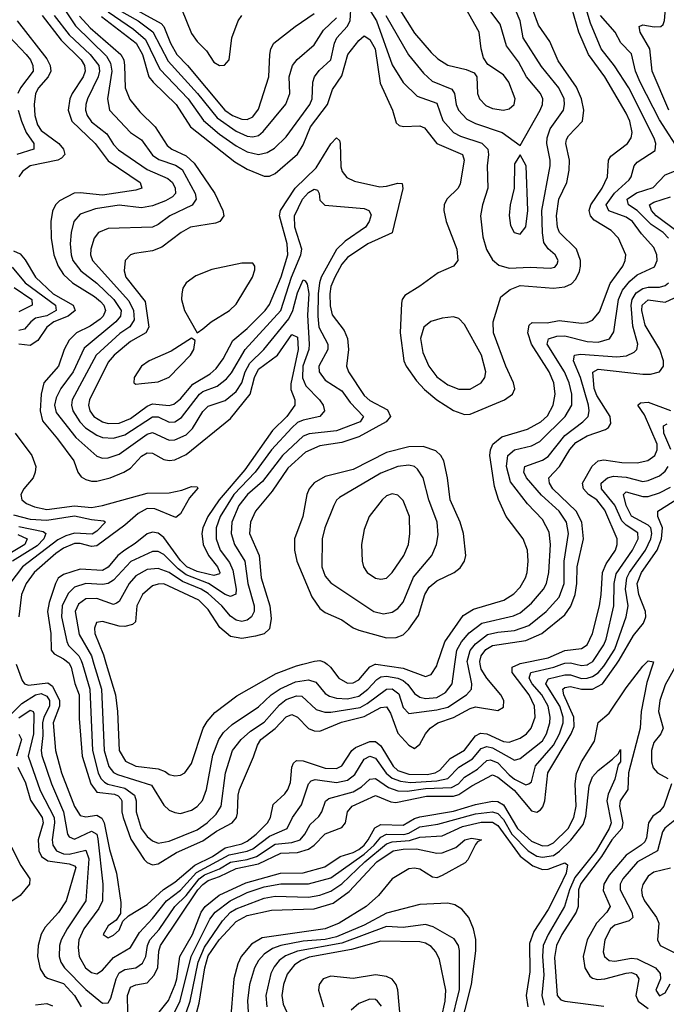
# Model space of a CAD drawing. Header units: inches. Extents: x 884549 to 1028252, y 526810 to 653624.
# Tile 761 of 1056: x 1005513 to 1007835, y 588779 to 592315. Entities that reach past the tile are written whole.
import ezdxf

# ---------------------------------------------------------------- set-up
doc = ezdxf.new("R2010")
doc.units = ezdxf.units.IN
doc.header["$MEASUREMENT"] = 0
doc.layers.add('B0508', color=7, linetype='Continuous')
doc.layers.add('B0509', color=7, linetype='Continuous')

msp = doc.modelspace()

# ---------------------------------------------------------------- linework, layer by layer
at = {"layer": 'B0508', "color": 5}
for points, elevation in [([(1005450, 589788.8), (1005520.9, 589859.1), (1005569.7, 589890.3), (1005590, 589895.4), (1005610, 589885.9), (1005619.4, 589870), (1005619.9, 589850), (1005599.2, 589810), (1005594.1, 589790), (1005596.1, 589743.9), (1005589.4, 589690), (1005592.5, 589672.4), (1005626.7, 589570), (1005670.5, 589470), (1005684.5, 589390), (1005690, 589379.8), (1005710, 589372.4), (1005770, 589400.4), (1005789.8, 589389.8), (1005793.5, 589373.5), (1005811.7, 589210), (1005809.5, 589150), (1005797.4, 589122.6), (1005742.8, 589050), (1005725.2, 589010), (1005722.3, 588982.3), (1005726.6, 588950), (1005749.3, 588910), (1005770, 588893.2), (1005790, 588888.6), (1005810, 588901), (1005850, 588946.4), (1005910, 588982.4), (1005942.9, 589037.1), (1005990, 589086.6), (1006039.7, 589150), (1006090, 589188.8), (1006147.9, 589252.1), (1006264.8, 589315.2), (1006330, 589328.8), (1006350, 589337.1), (1006410, 589382.4), (1006473.7, 589410), (1006492, 589450), (1006525.1, 589494.9), (1006549.4, 589570.6), (1006559, 589581), (1006573.5, 589586.5), (1006650, 589575.1), (1006690, 589583.6), (1006715.7, 589604.3), (1006750, 589659.7), (1006770, 589670.3), (1006790, 589662.8), (1006829.2, 589609.2), (1006850, 589591.1), (1006880.1, 589580.1), (1006915.6, 589575.6), (1007010, 589581.2), (1007050.1, 589589.9), (1007089.4, 589630.6), (1007139.1, 589660.9), (1007170, 589697.1), (1007190, 589704.9), (1007210, 589699.4), (1007290, 589655.9), (1007310, 589661.8), (1007390, 589724.9), (1007404.6, 589750), (1007415.8, 589790), (1007417.9, 589810), (1007410.8, 589850), (1007388, 589890), (1007352.6, 589930), (1007341.7, 589950), (1007348.7, 589970), (1007430.7, 589989.3), (1007459.9, 590000)], 2060), ([(1005499.7, 590000), (1005521.5, 589941.5), (1005530.1, 589930.1), (1005544.7, 589924.7), (1005613.2, 589933.2), (1005630, 589920.9), (1005655.6, 589870), (1005655.7, 589850), (1005632.4, 589790), (1005641.1, 589690), (1005662.7, 589610), (1005710, 589489.5), (1005730, 589457.3), (1005750, 589452), (1005790, 589457.5), (1005807.1, 589447), (1005815.4, 589430), (1005835.3, 589335.3), (1005860.5, 589250), (1005876.1, 589143.9), (1005874.5, 589105.5), (1005858.5, 589081.5), (1005830, 589060.3), (1005812, 589030), (1005830, 589018), (1005850, 589026.7), (1005870, 589045.2), (1005883.1, 589076.9), (1005903.3, 589096.7), (1005970, 589137.3), (1006029.2, 589190.8), (1006070, 589217.5), (1006142, 589278), (1006204.5, 589310), (1006250, 589340.9), (1006310, 589355.4), (1006330, 589364.4), (1006361.5, 589390), (1006402.2, 589430), (1006412.8, 589450), (1006423.1, 589496.9), (1006465.3, 589534.7), (1006476, 589550), (1006485.2, 589574.8), (1006490, 589630.3), (1006495.4, 589644.6), (1006506.1, 589653.9), (1006530, 589652.7), (1006610, 589627), (1006650, 589625.7), (1006670, 589635.5), (1006705.5, 589690), (1006719.1, 589700.9), (1006770, 589722.6), (1006790, 589722.5), (1006810, 589706.6), (1006854.3, 589634.3), (1006870, 589619), (1006910, 589605), (1006976, 589604), (1007005, 589610), (1007020.8, 589619.2), (1007058.5, 589661.5), (1007110, 589691.5), (1007150, 589742.9), (1007167.2, 589752.8), (1007190, 589750.7), (1007250, 589722.4), (1007270, 589720.5), (1007310, 589734.6), (1007332.7, 589750), (1007349.9, 589770), (1007363.8, 589810), (1007361.7, 589850), (1007342.7, 589890), (1007280.9, 589970), (1007281.2, 589990), (1007304.9, 590000)], 2080), ([(1005510, 589807.5), (1005550, 589834.9), (1005561.4, 589830), (1005563.3, 589823.3), (1005562.7, 589750), (1005543.4, 589670), (1005586.3, 589546.3), (1005635.9, 589450), (1005637.1, 589430), (1005628.8, 589370), (1005631.7, 589350), (1005644.5, 589330), (1005670, 589319), (1005690, 589317.8), (1005750, 589332.5), (1005761.5, 589301.5), (1005750.1, 589150), (1005683.1, 589050), (1005661.5, 589010), (1005655.2, 588990), (1005653.9, 588950), (1005660.1, 588930), (1005673.6, 588910), (1005750, 588831.4), (1005810, 588782.6), (1005830, 588784.6), (1005839.6, 588800.4), (1005858.9, 588870), (1005870, 588891.7), (1005890, 588903.9), (1005930, 588910.1), (1005953.6, 588926.4), (1005965.2, 588950), (1005972, 588990), (1005980.1, 589010), (1006013.1, 589046.9), (1006069.5, 589130), (1006110, 589169.4), (1006157.3, 589230), (1006176.3, 589243.7), (1006230, 589265.7), (1006270, 589288.8), (1006330, 589299.3), (1006363, 589310), (1006430, 589353.6), (1006490, 589359.9), (1006520.1, 589370), (1006536.9, 589390), (1006555.7, 589424.3), (1006587.1, 589452.9), (1006597.8, 589470), (1006611.1, 589508.9), (1006622.7, 589517.3), (1006710, 589542), (1006740.6, 589559.4), (1006770, 589587.4), (1006789.9, 589590.1), (1006837.3, 589557.3), (1006870, 589545.4), (1006904.3, 589544.3), (1006970, 589554.3), (1007063, 589557), (1007088.7, 589570), (1007110, 589594.7), (1007156.6, 589623.4), (1007190, 589654.6), (1007203.8, 589656.2), (1007230, 589645.9), (1007270, 589602.3), (1007290, 589586.9), (1007330, 589566.5), (1007341.5, 589570), (1007350, 589577.6), (1007364.8, 589635.2), (1007430, 589709.1), (1007451.2, 589750), (1007463.9, 589790), (1007464.1, 589810), (1007451.7, 589850), (1007402.1, 589930), (1007410, 589947.6), (1007470, 589962.2), (1007490, 589961.4), (1007530, 589949.4), (1007550, 589949.6), (1007570, 589955.8), (1007590, 589969.5), (1007610, 589992.6), (1007614.8, 590000)], 2040), ([(1005692, 590000), (1005697.5, 589990), (1005710.6, 589930.6), (1005726.7, 589890), (1005725.7, 589805.7), (1005737.4, 589670), (1005767.7, 589570), (1005790, 589541.1), (1005852.9, 589532.9), (1005866.8, 589526.9), (1005876.2, 589516.2), (1005880, 589510), (1005879.9, 589470), (1005884.7, 589450), (1005911.5, 589371.5), (1005959.2, 589299.2), (1005970, 589287.8), (1005990, 589279.5), (1006010, 589283.5), (1006076, 589324), (1006170, 589366), (1006219.9, 589400.1), (1006275.7, 589430), (1006291.6, 589450), (1006295.2, 589464.8), (1006297.6, 589530), (1006302.4, 589550), (1006352.7, 589667.3), (1006366.1, 589710), (1006378.9, 589730), (1006430.3, 589769.7), (1006470, 589810.8), (1006490, 589819.9), (1006510, 589810.1), (1006550, 589769.3), (1006570, 589760.3), (1006590, 589759.9), (1006667.8, 589792.2), (1006750, 589812.5), (1006810, 589844.6), (1006830, 589846.7), (1006844.5, 589824.5), (1006870, 589753.1), (1006910, 589709.6), (1006930, 589698), (1006950, 589712.9), (1006969.9, 589750), (1006986.9, 589770), (1007014.5, 589790), (1007070, 589808.8), (1007130, 589841.6), (1007150, 589846.5), (1007230, 589833.7), (1007250, 589845.5), (1007251.3, 589870), (1007240.1, 589890), (1007190, 589950), (1007170, 589982.1), (1007166.7, 590000)], 2120), ([(1005737.8, 590000), (1005764.8, 589910), (1005774.6, 589690), (1005794.7, 589610), (1005804.2, 589590), (1005816.7, 589576.7), (1005829.5, 589569.5), (1005890, 589554.4), (1005924.5, 589530), (1005931, 589510), (1005930.8, 589470), (1005949.4, 589410), (1005970, 589381.9), (1005990, 589365.3), (1006010, 589357.5), (1006050, 589365.2), (1006150, 589405), (1006185.8, 589430), (1006218.4, 589461.6), (1006235.7, 589490), (1006251.5, 589610), (1006277.3, 589690), (1006307.6, 589730), (1006340.9, 589759.1), (1006390, 589792.3), (1006445.5, 589854.5), (1006470, 589873.4), (1006507, 589887), (1006525.7, 589885.7), (1006576.9, 589836.9), (1006608.2, 589828.2), (1006630, 589828.5), (1006735, 589845), (1006760.9, 589859.1), (1006829.3, 589910.7), (1006850, 589912.2), (1006873.7, 589893.7), (1006890, 589845.2), (1006910, 589822.7), (1007010, 589836.2), (1007050, 589846.3), (1007116.6, 589890), (1007134.8, 589910), (1007136.4, 589930), (1007122, 590000)], 2140), ([(1005779.2, 590000), (1005806.2, 589910), (1005815.5, 589690), (1005832.6, 589632.6), (1005850, 589610.8), (1005863.8, 589603.8), (1005986.3, 589566.3), (1006030, 589494.5), (1006050, 589475.8), (1006070, 589467.1), (1006090, 589464.6), (1006130, 589475.4), (1006150.5, 589489.5), (1006169, 589511), (1006183.1, 589550), (1006206.1, 589673.9), (1006228.3, 589730), (1006244.6, 589755.4), (1006276.2, 589783.8), (1006370, 589846.8), (1006415.3, 589890), (1006447.7, 589912.3), (1006503.4, 589936.6), (1006550, 589944.2), (1006575.7, 589935.7), (1006610, 589894.5), (1006625.1, 589885.1), (1006650, 589878), (1006690, 589875.7), (1006730, 589885.2), (1006763, 589910), (1006795.2, 589944.8), (1006810, 589954.4), (1006830, 589957.1), (1006870, 589950.4), (1006890, 589941.2), (1006906.7, 589926.7), (1006930, 589895.1), (1006950, 589881.2), (1006970, 589876.4), (1007010, 589880.5), (1007041.5, 589898.5), (1007065.1, 589930), (1007075.5, 590000)], 2160), ([(1005823.4, 590000), (1005856.6, 589890), (1005863.9, 589830), (1005869.4, 589690), (1005892.5, 589652.5), (1005930, 589633.5), (1006010, 589624), (1006034.9, 589614.9), (1006050, 589603.8), (1006070, 589599.2), (1006090, 589601.3), (1006105.7, 589610), (1006130, 589643.2), (1006172, 589770), (1006185.7, 589794.3), (1006213.7, 589826.3), (1006292.9, 589887.1), (1006433.8, 589966.2), (1006506.1, 589993.9), (1006529.3, 590000)], 2180), ([(1005901.5, 588750), (1005900.3, 588810), (1005910, 588840.1), (1005930, 588849.3), (1005970, 588856), (1005996.1, 588883.9), (1006009, 588911), (1006011.8, 588970), (1006017.8, 588990), (1006152.6, 589190), (1006170, 589209.5), (1006190, 589223.2), (1006230, 589237.3), (1006290, 589267.1), (1006370, 589282.8), (1006450, 589321.3), (1006510, 589324), (1006550, 589336.2), (1006570.3, 589350), (1006609, 589391), (1006670, 589413.3), (1006682.5, 589430), (1006689.5, 589470), (1006706.2, 589490), (1006790, 589528.8), (1006845.7, 589505.7), (1006863.9, 589503.9), (1006973.4, 589526.6), (1007070, 589526.3), (1007090, 589531.9), (1007136.5, 589563.5), (1007210, 589603), (1007230, 589594), (1007288.2, 589548.2), (1007350, 589473.2), (1007370, 589468.5), (1007382.5, 589477.5), (1007391.6, 589488.4), (1007398.9, 589510), (1007409.4, 589610), (1007492.8, 589750), (1007503.3, 589776.7), (1007503.1, 589810), (1007466.7, 589890), (1007463.5, 589910), (1007470, 589916.7), (1007490, 589919.9), (1007530, 589910.8), (1007570, 589910), (1007605.7, 589930), (1007655.9, 590000)], 2020), ([(1006013.4, 588750), (1006047.6, 588792.4), (1006070.7, 588850), (1006077.4, 588870), (1006088.1, 588950), (1006133, 589030), (1006163.9, 589110), (1006178.2, 589130), (1006229.1, 589170.9), (1006325.3, 589214.7), (1006449.6, 589249.6), (1006530, 589251.2), (1006607.9, 589272.1), (1006663.7, 589310), (1006710, 589324.1), (1006730, 589334.9), (1006749.5, 589350), (1006764.4, 589370), (1006787.4, 589412.6), (1006810, 589424.4), (1006890, 589422), (1006930, 589445.8), (1006950, 589452.5), (1007070, 589472.5), (1007150, 589496), (1007210, 589507.9), (1007230, 589506.7), (1007250, 589495.3), (1007300, 589410), (1007350, 589364.3), (1007390, 589347.5), (1007410, 589349.6), (1007430, 589359.1), (1007481.9, 589410), (1007502.8, 589450), (1007510.7, 589490), (1007507.1, 589570), (1007512.6, 589607.4), (1007529.6, 589650), (1007576.8, 589723.2), (1007590, 589791), (1007630, 589823.8), (1007690, 589915.8), (1007750, 589993.3), (1007757.1, 590000)], 1980), ([(1006616.5, 590000), (1006629, 589989), (1006658.9, 589950), (1006690, 589932), (1006710, 589933.8), (1006730, 589944.2), (1006769.6, 589990.4), (1006789.6, 590000)], 2180), ([(1006791.3, 590000), (1006890, 589985.6), (1006970, 589956.2), (1006990, 589962.7), (1007010, 589993.8), (1007012.1, 590000)], 2180), ([(1007785.8, 590000), (1007765, 589935), (1007744.3, 589830), (1007740.9, 589770), (1007698.6, 589610), (1007696.1, 589550), (1007669.2, 589510), (1007666.5, 589490), (1007678.8, 589430), (1007674.4, 589410), (1007639.4, 589370), (1007602.1, 589310), (1007527.2, 589212.8), (1007519, 589190), (1007517.5, 589130), (1007511.1, 589110), (1007459.6, 589030), (1007440, 588990), (1007433.5, 588946.5), (1007442.8, 588810), (1007455.4, 588795.4), (1007469.8, 588789.8), (1007610, 588772)], 1980), ([(1007509.8, 590000), (1007530, 589995.2), (1007550, 589997.6), (1007554.1, 590000)], 2060), ([(1007870, 589996.6), (1007830, 589925.6), (1007810.8, 589870), (1007806.2, 589830), (1007823.2, 589770), (1007814.8, 589750), (1007790, 589718.4), (1007781.8, 589690), (1007781.9, 589650), (1007787.7, 589627.7), (1007803.1, 589610), (1007839.9, 589590)], 2020), ([(1005510, 589749.4), (1005519.7, 589730), (1005501, 589670)], 2020), ([(1006059.2, 588730), (1006089.1, 588790.9), (1006128.8, 588950), (1006195.2, 589084.8), (1006214.8, 589110), (1006268.4, 589150), (1006330, 589180.1), (1006390, 589200.9), (1006450, 589211.4), (1006550, 589211.2), (1006630, 589233.5), (1006750, 589318), (1006785.4, 589350), (1006810, 589379.5), (1006830, 589389.9), (1006891.7, 589388.3), (1006910, 589393.4), (1006950, 589415.9), (1007014.4, 589425.6), (1007150, 589462.6), (1007210, 589469.5), (1007230, 589463.5), (1007250, 589442.4), (1007280.4, 589390), (1007338.1, 589330), (1007370, 589311.4), (1007390, 589306.7), (1007430, 589313.7), (1007451.6, 589328.4), (1007492.2, 589367.8), (1007535.6, 589424.4), (1007545.2, 589454.8), (1007557.1, 589562.9), (1007570, 589595.8), (1007590, 589618.5), (1007641.4, 589658.6), (1007661.5, 589678.5), (1007670, 589693.7), (1007670.1, 589650), (1007661.5, 589638.5), (1007650, 589587.1), (1007626.1, 589533.9), (1007621, 589510), (1007637.1, 589430), (1007630, 589410.5), (1007582.6, 589330), (1007505.7, 589234.3), (1007486.8, 589190), (1007469.6, 589130), (1007410, 589030), (1007392.9, 588990), (1007389.8, 588950.2), (1007395.3, 588884.7), (1007388.2, 588810), (1007395.6, 588775.6)], 1960), ([(1005505.9, 589630), (1005533.6, 589573.6), (1005552, 589512), (1005593.7, 589450), (1005596.9, 589430), (1005578.6, 589370), (1005581.4, 589330), (1005591, 589310), (1005613.5, 589293.5), (1005690, 589282.8), (1005710, 589275.6), (1005713.9, 589270), (1005679, 589150), (1005652, 589108), (1005604.3, 589055.7), (1005589.5, 589030.5), (1005578.5, 588990), (1005576.1, 588950), (1005585.7, 588905.7), (1005601.2, 588881.2), (1005612.4, 588872.4), (1005670, 588853.2), (1005708.9, 588810), (1005733.5, 588770)], 2020), ([(1007853.5, 589570), (1007825.8, 589490), (1007810, 589471.2), (1007785.7, 589454.3), (1007771, 589430), (1007763.7, 589376.4), (1007757.2, 589362.8), (1007744.8, 589350), (1007690, 589314), (1007630, 589242.7), (1007610.3, 589210), (1007607.4, 589187.4), (1007633, 589130), (1007621.6, 589110), (1007583.8, 589070), (1007550, 589010), (1007535.8, 588950), (1007542.1, 588910), (1007560.3, 588880.3), (1007570, 588872.3), (1007587.6, 588867.6), (1007613.8, 588870), (1007690, 588890.7), (1007710, 588892.5), (1007726.3, 588886.3), (1007736.2, 588870), (1007725.3, 588810), (1007733.9, 588790), (1007770, 588763.6)], 2020), ([(1006096.9, 588710), (1006125.3, 588790), (1006153.1, 588930), (1006176.3, 588983.7), (1006241.2, 589078.8), (1006270, 589109.6), (1006290, 589122.1), (1006390, 589160.3), (1006430, 589167.3), (1006550, 589163.8), (1006590, 589170.6), (1006630, 589184.9), (1006670, 589211.7), (1006752.1, 589290), (1006830, 589355.2), (1006850, 589362.1), (1006912.7, 589367.3), (1006950, 589378.8), (1007030, 589384.2), (1007102.6, 589417.4), (1007170, 589432.9), (1007210, 589433.4), (1007230, 589420.5), (1007310, 589311), (1007355.7, 589275.7), (1007390, 589263.2), (1007410, 589263.8), (1007470, 589286.4), (1007480, 589280), (1007474.4, 589250), (1007450, 589197.4), (1007410, 589119), (1007359.4, 589040.6), (1007343.4, 588996.6), (1007344.9, 588895.1), (1007331.7, 588810), (1007336.9, 588770)], 1940), ([(1007877, 589450), (1007829.2, 589410.8), (1007821.2, 589398.7), (1007803, 589330), (1007730.9, 589290), (1007678.2, 589230), (1007668.8, 589210), (1007669.2, 589190), (1007711, 589110), (1007714.2, 589090), (1007701.2, 589078.9), (1007650, 589062.8), (1007634.2, 589050), (1007613.7, 589010), (1007607.5, 588967.5), (1007612.8, 588950), (1007630, 588936.1), (1007650, 588933.5), (1007710, 588944.6), (1007730, 588942.7), (1007795.7, 588910), (1007812.9, 588890), (1007813.5, 588870), (1007796.8, 588830), (1007810, 588808.7), (1007830, 588819.7), (1007848.1, 588851.9)], 2040), ([(1006131.6, 588690), (1006157.4, 588782.6), (1006176.9, 588910), (1006190, 588952.7), (1006229.4, 589010.6), (1006290, 589076.5), (1006330, 589097.8), (1006417.4, 589117.4), (1006570, 589121.3), (1006637.9, 589142.1), (1006695.7, 589184.3), (1006794.9, 589290), (1006853.6, 589330), (1006890, 589336.2), (1006937.2, 589337.2), (1007010, 589321.5), (1007030, 589322.3), (1007078.3, 589341.7), (1007111.6, 589370), (1007135, 589375), (1007170.8, 589370), (1007157.2, 589362.8), (1007150, 589352.7), (1007122.4, 589297.6), (1007112.9, 589287.1), (1007030, 589241.2), (1007010, 589233.1), (1006995.4, 589235.4), (1006950, 589264.2), (1006930, 589268.1), (1006910, 589264.9), (1006850.1, 589229.9), (1006801.3, 589170), (1006756.4, 589130), (1006660.4, 589070), (1006610, 589049.8), (1006382.9, 589017.1), (1006344.6, 588995.3), (1006308.2, 588950), (1006295.7, 588924.3), (1006281.9, 588870), (1006268.2, 588710)], 1920), ([(1005483.6, 589343.6), (1005516.8, 589276.9), (1005549.3, 589230), (1005548, 589210), (1005514.2, 589170), (1005456.1, 589130)], 1980), ([(1007850, 589267.3), (1007790, 589253.5), (1007770, 589238.6), (1007750.5, 589209.5), (1007745.4, 589190), (1007748, 589170), (1007755.7, 589150), (1007799.5, 589090), (1007807.3, 589070), (1007802.4, 589010), (1007812.9, 588990), (1007870, 588961.2)], 2060), ([(1007090, 588670.2), (1007134.6, 588850), (1007151, 588971), (1007151, 589011), (1007142.2, 589050), (1007125.7, 589090), (1007100.8, 589120.8), (1007075.6, 589135.6), (1007050, 589141.8), (1006950, 589137.2), (1006830, 589106.4), (1006750, 589063.2), (1006650, 589021.5), (1006610, 589012), (1006530, 589005.5), (1006450.5, 588989.5), (1006420.7, 588979.3), (1006390, 588959), (1006370, 588935.9), (1006355.9, 588910), (1006337.9, 588850), (1006331.1, 588791.1), (1006335.8, 588710)], 1940), ([(1007062.4, 588710), (1007092.3, 588832.3), (1007092.2, 588972.2), (1007088.9, 588990), (1007073.4, 589013.4), (1006997.3, 589057.3), (1006970, 589066), (1006890, 589055.2), (1006830, 589058.5), (1006670, 588997.8), (1006510.3, 588969.7), (1006467.6, 588952.3), (1006444.3, 588935.7), (1006426.1, 588913.9), (1006414.9, 588890), (1006396.5, 588810), (1006400.1, 588770)], 1960), ([(1007027.5, 588730), (1007041, 588790), (1007043, 588830), (1007020.1, 588940.1), (1007007.1, 588967.1), (1006990, 588986.9), (1006970, 588998.3), (1006950, 589002.8), (1006810, 589005.7), (1006703.8, 588976.2), (1006552.3, 588947.7), (1006523.5, 588936.5), (1006499.4, 588920.6), (1006472.6, 588887.4), (1006460.1, 588850), (1006453.9, 588810), (1006458.9, 588778.9), (1006484.2, 588724.2)], 1980), ([(1006881.6, 588710), (1006870.2, 588830.2), (1006864.1, 588850), (1006850, 588868.6), (1006830, 588879), (1006790, 588884.4), (1006710, 588871.4), (1006630, 588880.3), (1006602.7, 588870), (1006588, 588850), (1006585.6, 588830), (1006603.6, 588770)], 2020), ([(1006811.8, 588771.9), (1006797.8, 588790), (1006790, 588795.6), (1006770, 588797.6), (1006730, 588782), (1006702.5, 588757.5)], 2040), ([(1005570, 588777.5), (1005610, 588782), (1005630, 588773.7)], 1980)]:
    msp.add_lwpolyline(points, dxfattribs=dict(at, elevation=elevation))
at = {"layer": 'B0509', "color": 5}
for points, elevation in [([(1007075.5, 590000), (1007082.9, 590050), (1007099.6, 590080.4), (1007126.9, 590113.1), (1007172, 590148), (1007285.8, 590174.2), (1007310, 590185), (1007350, 590219.9), (1007394, 590270), (1007404.4, 590290), (1007412.5, 590330), (1007418.5, 590430), (1007413.8, 590473.8), (1007390, 590520.2), (1007335.8, 590575.8), (1007275.6, 590655.6), (1007261.3, 590710), (1007265.7, 590750), (1007289.7, 590770.3), (1007350, 590784), (1007380, 590800), (1007471.4, 590890), (1007495.2, 590930), (1007495.6, 590970), (1007486.1, 591010), (1007469.4, 591050), (1007406.9, 591150), (1007411.2, 591168.8), (1007442, 591178), (1007470, 591178.9), (1007550, 591158.8), (1007590, 591156.3), (1007631.1, 591168.9), (1007646.7, 591193.3), (1007663.2, 591310), (1007677, 591343), (1007704, 591376), (1007730, 591398.3), (1007792.5, 591427.5), (1007802.2, 591450), (1007800.4, 591470), (1007790, 591496.2), (1007745.2, 591545.2), (1007713.3, 591590), (1007690, 591606), (1007628, 591628), (1007619.1, 591650), (1007648.1, 591691.9), (1007700.7, 591739.3), (1007708.4, 591750), (1007719.6, 591790), (1007730, 591803), (1007794.6, 591845.4), (1007797.4, 591870), (1007791, 591889), (1007699.5, 592070), (1007648.6, 592148.6), (1007600.5, 592210), (1007562.1, 592302.1), (1007530, 592410)], 2160), ([(1005830, 592343.4), (1005921.2, 592281.2), (1005964.1, 592244.1), (1006016.4, 592136.4), (1006117.1, 592030), (1006173.1, 591953.1), (1006230, 591904.1), (1006290, 591862.1), (1006330, 591840.1), (1006370, 591830.7), (1006401.9, 591838.1), (1006427.3, 591852.7), (1006470, 591894.2), (1006554, 592010), (1006563.3, 592030), (1006565, 592090), (1006571, 592109), (1006588.1, 592131.9), (1006629.9, 592170.1), (1006642.6, 592230), (1006650.9, 592249.1), (1006689, 592290), (1006699.2, 592310), (1006703, 592370)], 2240), ([(1005893.4, 592370), (1006020.5, 592300.5), (1006030.3, 592290), (1006054.7, 592230), (1006077.3, 592190), (1006115.8, 592150), (1006249.8, 591990), (1006276.8, 591970), (1006310, 591957.4), (1006330, 591956.7), (1006350, 591965.7), (1006370, 591992.8), (1006407.4, 592110), (1006411.1, 592190), (1006414.5, 592210), (1006425.2, 592230), (1006501.4, 592290), (1006570, 592336.8)], 2280), ([(1006750, 592381.6), (1006794, 592310), (1006850, 592152.4), (1006890, 592088.9), (1006940, 592040), (1007010, 592015.1), (1007032.7, 591952.7), (1007070, 591910.1), (1007095.9, 591895.9), (1007171.6, 591871.6), (1007193.7, 591850), (1007196.7, 591830), (1007191.5, 591790), (1007193.6, 591710), (1007174.3, 591650), (1007166.9, 591610), (1007175.3, 591535.3), (1007189, 591489), (1007210, 591452.1), (1007233, 591433), (1007270, 591422), (1007345.5, 591425.5), (1007417.9, 591422.1), (1007434.2, 591425.8), (1007443, 591437), (1007446.6, 591450), (1007435, 591470), (1007410, 591491.2), (1007394.9, 591514.9), (1007389.7, 591549.7), (1007387.6, 591630), (1007417.9, 591790), (1007418, 591810), (1007405.4, 591870), (1007406.2, 591890), (1007417.7, 591922.3), (1007465.3, 591990), (1007469.6, 592010), (1007467.5, 592030), (1007448.1, 592070), (1007386.7, 592146.7), (1007320.1, 592250), (1007309.6, 592310), (1007292.6, 592350)], 2240), ([(1006827.8, 592330), (1006908.6, 592188.6), (1006962.3, 592122.3), (1006994.2, 592094.2), (1007064.7, 592064.8), (1007073.8, 592050), (1007080.1, 592010), (1007088.2, 591990), (1007118, 591958), (1007150, 591941.3), (1007245.6, 591910), (1007310, 591862.8), (1007381.7, 591990), (1007390.4, 592010), (1007391.2, 592030), (1007382.6, 592050), (1007332.3, 592110), (1007303.3, 592163.3), (1007260.5, 592220.5), (1007238.5, 592298.5), (1007186.5, 592366.5)], 2260), ([(1007843.8, 591990), (1007783.5, 592130), (1007775.4, 592210), (1007741.2, 592270), (1007737.2, 592290), (1007750, 592296), (1007791.2, 592288.8), (1007814.5, 592290), (1007823.1, 592296.9), (1007827.7, 592312.3), (1007833.2, 592366.8)], 2120), ([(1005593.1, 592330), (1005661.3, 592241.3), (1005733.5, 592170), (1005744.9, 592150), (1005747.3, 592130), (1005741.1, 592110), (1005700.9, 592050), (1005692.5, 592030), (1005687.2, 591990), (1005700.1, 591950), (1005783.4, 591870), (1005830, 591807.5), (1005945.3, 591730), (1005951.3, 591710), (1005930, 591702.6), (1005810, 591685), (1005730, 591693.3), (1005708.3, 591691.6), (1005656, 591664), (1005641.5, 591650), (1005630, 591627.6), (1005624.7, 591590), (1005625.6, 591530), (1005635.8, 591470), (1005650.6, 591430), (1005670, 591400.1), (1005701.7, 591370), (1005781.1, 591321.1), (1005803, 591303), (1005814.9, 591290), (1005820.2, 591270), (1005812.5, 591250), (1005801.1, 591238.9), (1005766.1, 591213.9), (1005717, 591190), (1005690, 591163.3), (1005672.2, 591130), (1005651.7, 591070), (1005599.9, 591010), (1005590, 590970), (1005585.9, 590910), (1005594.6, 590874.6), (1005649, 590810), (1005707.6, 590730), (1005721.5, 590690), (1005733.1, 590673.1), (1005750, 590662.9), (1005770, 590658), (1005790, 590658), (1005837.3, 590670), (1005887.1, 590690), (1005910, 590704.5), (1005950, 590747.6), (1005970, 590759.3), (1005990, 590757.7), (1006030, 590735.6), (1006050, 590731.1), (1006070, 590733.9), (1006110, 590753.5), (1006270, 590882.7), (1006340.3, 590970), (1006355.6, 591030), (1006370, 591059.7), (1006438.9, 591110), (1006490, 591184.2), (1006510, 591174.7), (1006513.1, 591130), (1006486.4, 591006.4), (1006486.5, 590986.5), (1006500.5, 590950), (1006500.7, 590930), (1006471.5, 590890), (1006420.8, 590839.2), (1006321.6, 590698.4), (1006229, 590590), (1006188, 590530), (1006169.8, 590490), (1006167.1, 590470), (1006171.5, 590430), (1006190.8, 590390), (1006223, 590350), (1006231.8, 590330), (1006230, 590324.4), (1006210, 590318.8), (1006190, 590322.9), (1006150, 590333.3), (1006113.2, 590350), (1006090, 590372.6), (1006030, 590455.3), (1006010, 590470.2), (1005990, 590474), (1005970, 590468), (1005926.9, 590433.1), (1005889.7, 590410), (1005865.2, 590390), (1005830, 590349.2), (1005810, 590336.9), (1005730, 590341.1), (1005670, 590322.8), (1005651.3, 590308.7), (1005640.7, 590290), (1005618.2, 590221.8), (1005612.3, 590190), (1005624.9, 590110), (1005625.8, 590050), (1005637, 590037), (1005670, 590019.9), (1005690, 590003.5), (1005692, 590000)], 2120), ([(1005635.9, 592330), (1005690, 592260.4), (1005765.5, 592190), (1005796.4, 592150), (1005799.2, 592130), (1005794.6, 592110), (1005755.7, 592030), (1005750.1, 592010), (1005749.4, 591990), (1005755.5, 591970), (1005770, 591948.1), (1005825.3, 591905.3), (1005850, 591866.2), (1005867.6, 591847.6), (1005970, 591776.4), (1006044.8, 591744.8), (1006061.2, 591730), (1006070.4, 591710), (1006071.8, 591690), (1006061.3, 591678.7), (1006036.4, 591663.6), (1005990, 591645.9), (1005950, 591639.5), (1005870, 591648.1), (1005784.6, 591635.4), (1005730, 591616.7), (1005707.1, 591590), (1005697.1, 591550), (1005694.1, 591510), (1005697.3, 591470), (1005703.9, 591450), (1005732.2, 591412.3), (1005790, 591368.7), (1005850.4, 591310.4), (1005877, 591270), (1005874.2, 591250), (1005857.4, 591230), (1005744.4, 591135.6), (1005704.1, 591050), (1005660.2, 590990), (1005643.2, 590956.8), (1005638.2, 590930), (1005643.7, 590903.7), (1005713.8, 590813.8), (1005790, 590747), (1005810, 590740.3), (1005830, 590740.7), (1005870, 590753.9), (1005970, 590826.8), (1005990, 590832.8), (1006050, 590805.1), (1006070, 590805.9), (1006110, 590824), (1006133.6, 590846.4), (1006170, 590907.2), (1006190, 590926.5), (1006250, 590947.1), (1006290, 590979.7), (1006309.9, 591010), (1006322.4, 591050), (1006339.2, 591080.8), (1006389.5, 591130.5), (1006479, 591241), (1006493.4, 591270), (1006510, 591334.2), (1006530, 591380.2), (1006537.3, 591377.3), (1006545.3, 591365.3), (1006550.9, 591330.9), (1006546.2, 591253.8), (1006552.3, 591150), (1006550.6, 591130), (1006529.4, 591070), (1006528.1, 591028.1), (1006540.3, 591000.3), (1006589.6, 590950), (1006602.5, 590930), (1006607, 590910), (1006590.2, 590890), (1006530, 590877.1), (1006510, 590867.6), (1006490, 590849), (1006416.8, 590770), (1006358.3, 590690), (1006281.7, 590610), (1006232.4, 590530), (1006218.4, 590490), (1006218.2, 590450), (1006232.8, 590410), (1006265.5, 590365.5), (1006277.9, 590337.9), (1006290, 590270), (1006288.3, 590251.7), (1006270, 590243.5), (1006250, 590251), (1006190.2, 590290.2), (1006110, 590321.3), (1006082.3, 590342.3), (1006030, 590394.4), (1006010, 590404.6), (1005990, 590404.8), (1005911.3, 590368.7), (1005850, 590302.1), (1005830.4, 590289.6), (1005810, 590286.1), (1005750, 590289.7), (1005710, 590276.7), (1005686.3, 590253.7), (1005664.6, 590210), (1005663.3, 590170), (1005681.6, 590081.6), (1005687.5, 590067.5), (1005724.5, 590030), (1005733.7, 590013.7), (1005737.8, 590000)], 2140), ([(1005674.3, 592350), (1005713.1, 592293.1), (1005824, 592184), (1005839, 592159), (1005843.3, 592130), (1005827.6, 592030), (1005835.1, 591990), (1005910, 591910.1), (1005950, 591882.9), (1005990, 591828.2), (1006012.1, 591812.1), (1006072.5, 591792.5), (1006096.5, 591776.5), (1006142.2, 591690), (1006146, 591670), (1006131.9, 591648.1), (1006052.3, 591610), (1006010, 591579), (1005990, 591569.9), (1005830, 591565), (1005795.9, 591550), (1005779.8, 591530), (1005768, 591490), (1005767.5, 591470), (1005774.4, 591450), (1005905.1, 591305.1), (1005921.1, 591270), (1005923.3, 591236.7), (1005908, 591212), (1005871.9, 591188.1), (1005787.3, 591110), (1005701.6, 590950), (1005699.2, 590930), (1005703.7, 590910), (1005728.9, 590870), (1005749.2, 590849.2), (1005790, 590822.3), (1005810, 590814.2), (1005850, 590811.4), (1005890, 590824.4), (1005990, 590889), (1006010, 590888.6), (1006050, 590869.4), (1006070, 590870.8), (1006094, 590886), (1006157.9, 590970), (1006170, 590979.2), (1006221.7, 590998.3), (1006255, 591025), (1006273.2, 591046.8), (1006322.5, 591130), (1006450.8, 591270), (1006488.7, 591390), (1006522.8, 591470), (1006525.3, 591490), (1006501.2, 591570), (1006499.9, 591610), (1006527.6, 591670), (1006550, 591694), (1006570, 591706.2), (1006582.3, 591702.3), (1006588, 591690), (1006590, 591666), (1006608.5, 591648.5), (1006750, 591637.2), (1006766, 591630), (1006774.4, 591614.4), (1006768.1, 591590), (1006754.9, 591570), (1006680.9, 591519.1), (1006650, 591489.2), (1006595.8, 591390), (1006589.1, 591370), (1006584.9, 591330), (1006582.7, 591250), (1006586.5, 591210), (1006618.9, 591150), (1006618.7, 591130), (1006587.4, 591070), (1006588.2, 591050), (1006610, 591020.1), (1006670, 590981.7), (1006699.6, 590939.6), (1006747.3, 590890), (1006735, 590870), (1006650, 590838.8), (1006552.7, 590827.3), (1006530, 590818.6), (1006455.9, 590750), (1006384, 590656), (1006331.1, 590610), (1006299.5, 590570), (1006274.2, 590510), (1006271.6, 590470), (1006284.6, 590430), (1006321.2, 590370), (1006331.7, 590290), (1006354.7, 590210), (1006354.5, 590190), (1006345.4, 590170), (1006330, 590158.3), (1006310, 590153.6), (1006290, 590158.2), (1006270, 590172.8), (1006238.8, 590210), (1006190, 590254.3), (1006164.3, 590270), (1006097, 590297), (1006050, 590329.7), (1006010, 590344.3), (1005970, 590339.9), (1005930, 590317.5), (1005905.2, 590290), (1005870, 590225.6), (1005860.7, 590219.3), (1005850, 590214.4), (1005790, 590236.5), (1005750, 590235.1), (1005724, 590216), (1005711.9, 590190), (1005726.6, 590106.6), (1005770.3, 590030), (1005779.2, 590000)], 2160), ([(1005727.6, 592327.6), (1005765.3, 592285.3), (1005875.9, 592190), (1005886.2, 592170), (1005889.6, 592150), (1005892, 592070), (1005908, 592028), (1005943.7, 591983.7), (1005999.7, 591930), (1006042.5, 591862.5), (1006058.5, 591850), (1006110, 591825.5), (1006139.6, 591799.6), (1006213.1, 591690), (1006241.8, 591630), (1006246.2, 591610), (1006231.4, 591590), (1006215.8, 591584.2), (1006126, 591570), (1006091.9, 591550), (1006022.6, 591497.4), (1005990, 591484.8), (1005924.5, 591475.5), (1005910, 591469.9), (1005891.5, 591450), (1005887.4, 591412.6), (1005894.2, 591390), (1005962.8, 591302.7), (1005976.2, 591210), (1005965.9, 591190), (1005910, 591158.5), (1005852.4, 591110), (1005830, 591084.8), (1005762.8, 590950), (1005759.6, 590930), (1005764.3, 590910), (1005779.3, 590890), (1005810, 590870.9), (1005830, 590865.1), (1005870, 590865.7), (1005910, 590882.7), (1005970, 590926.8), (1005990, 590935.3), (1006050, 590928.7), (1006066.4, 590933.6), (1006090, 590953.1), (1006134, 591006), (1006196.8, 591043.2), (1006217.6, 591062.4), (1006243.4, 591096.6), (1006277.5, 591162.5), (1006330, 591205.7), (1006393.8, 591270), (1006410, 591292.4), (1006451.2, 591391.2), (1006475.8, 591470), (1006472.8, 591510), (1006445.3, 591610), (1006448.8, 591630), (1006501.7, 591710), (1006577.3, 591782.7), (1006630, 591868.6), (1006650, 591890.7), (1006661.4, 591881.4), (1006663.3, 591870), (1006666.1, 591786.1), (1006671, 591770), (1006687.6, 591747.6), (1006714.8, 591734.8), (1006805.7, 591714.3), (1006830, 591716.3), (1006870, 591728), (1006886.1, 591726.1), (1006888.5, 591708.5), (1006850.4, 591549.6), (1006762.7, 591510), (1006690, 591461.1), (1006670, 591437.3), (1006643.9, 591390), (1006630, 591356.2), (1006625.8, 591330), (1006627.1, 591287.1), (1006634.4, 591254.4), (1006678.1, 591198.1), (1006690.1, 591170), (1006692.8, 591130), (1006686.4, 591070), (1006693.3, 591050), (1006750, 590964.7), (1006770, 590946.7), (1006833.9, 590913.9), (1006843.7, 590890), (1006828.2, 590870), (1006730, 590816.8), (1006670, 590796.7), (1006590, 590784.6), (1006538.7, 590761.3), (1006475.5, 590704.5), (1006418.8, 590621.2), (1006359.5, 590550), (1006341.7, 590510), (1006337.7, 590470), (1006372.9, 590390), (1006380.2, 590310), (1006411.2, 590210), (1006415.9, 590164.1), (1006410, 590127.6), (1006391, 590109), (1006359.7, 590100.3), (1006310, 590092.2), (1006270, 590099.7), (1006231.6, 590131.6), (1006190, 590196.6), (1006156.2, 590230), (1006030, 590288.5), (1006010, 590288), (1005990, 590281.2), (1005953.2, 590250), (1005933.8, 590210), (1005928, 590152), (1005917.7, 590142.3), (1005890, 590135.9), (1005870, 590136.9), (1005810, 590153.1), (1005788.1, 590150), (1005780.8, 590130), (1005782.8, 590110), (1005813.4, 590033.4), (1005823.4, 590000)], 2180), ([(1005806.1, 592326.1), (1005930.9, 592230), (1005954, 592190), (1005976.3, 592110), (1005991.4, 592090), (1006074.8, 592010), (1006125.6, 591930), (1006284.7, 591804.7), (1006330, 591777.4), (1006390, 591752.8), (1006410, 591752.3), (1006430, 591762.5), (1006510, 591831.8), (1006530, 591865.6), (1006556.6, 591930), (1006618.5, 592010), (1006636, 592064), (1006670, 592113.2), (1006690.5, 592189.5), (1006730, 592239.8), (1006750, 592257.2), (1006770, 592243.7), (1006789.7, 592210), (1006806.8, 592086.8), (1006851.8, 591990), (1006864.7, 591944.7), (1006875.1, 591935.1), (1006890.8, 591930.8), (1006950, 591933.9), (1006966.7, 591926.7), (1007010.3, 591870.3), (1007103.3, 591830), (1007108.8, 591810), (1007094.7, 591725.3), (1007087.5, 591710), (1007046.3, 591670), (1007037.2, 591650), (1007035.8, 591630), (1007043.9, 591590), (1007081.9, 591490), (1007086.3, 591450), (1007070.2, 591430), (1007014.8, 591405.2), (1006950, 591357.8), (1006895.3, 591324.7), (1006885.7, 591310), (1006883.9, 591296.1), (1006879.2, 591190), (1006891.5, 591090), (1006900.4, 591070), (1006937.7, 591017.7), (1006966.2, 590986.2), (1007010.1, 590950), (1007070, 590911), (1007110, 590896.8), (1007130, 590898.6), (1007253.2, 590950), (1007282.6, 590970), (1007290.4, 590989.6), (1007286.2, 591010), (1007257.9, 591070), (1007213.7, 591190), (1007213.3, 591230), (1007240.7, 591319.3), (1007273.7, 591346.3), (1007310, 591359.8), (1007430, 591351), (1007470, 591355.3), (1007493.7, 591366.3), (1007510, 591382.6), (1007523.4, 591410), (1007527, 591430), (1007526.7, 591450), (1007511.8, 591490), (1007450.9, 591550.9), (1007444.1, 591570), (1007440.4, 591610), (1007448.3, 591670), (1007476.8, 591730), (1007485.2, 591774.8), (1007487.4, 591810), (1007473.3, 591870), (1007476, 591884), (1007483, 591897), (1007533.2, 591950), (1007538.7, 591990), (1007530.5, 592030), (1007511.9, 592071.9), (1007446.6, 592166.6), (1007416.7, 592236.7), (1007375.3, 592295.3), (1007355.3, 592350)], 2220), ([(1005867.4, 592350), (1005938, 592310), (1005991.3, 592271.3), (1006046.2, 592166.2), (1006151.5, 592050), (1006221.9, 591961.9), (1006290, 591914.9), (1006330, 591896.3), (1006350, 591893.6), (1006370, 591898.8), (1006387.2, 591912.8), (1006468.2, 592011.8), (1006482.3, 592050), (1006480.8, 592110), (1006491.7, 592150), (1006508.9, 592171.1), (1006570, 592224.7), (1006603.5, 592276.5), (1006650, 592321.3)], 2260), ([(1006094.1, 592354.1), (1006130, 592264.8), (1006150, 592236.9), (1006183.3, 592203.3), (1006210, 592162), (1006230, 592150.1), (1006248.2, 592151.8), (1006264.7, 592170), (1006274.9, 592250), (1006297.3, 592310), (1006310.9, 592330)], 2320), ([(1006877.7, 592350), (1006930, 592266.5), (1006990, 592196.3), (1007014, 592174), (1007050, 592151.5), (1007116, 592136), (1007144.1, 592124.1), (1007154.4, 592110), (1007156.4, 592050), (1007163.3, 592030), (1007186.8, 592006.8), (1007210, 591996.1), (1007250, 591990.1), (1007270, 591994.8), (1007288.2, 592010), (1007291.5, 592030), (1007268.7, 592090), (1007250, 592117), (1007193.8, 592153.8), (1007177.7, 592177.7), (1007169.5, 592209.5), (1007163.1, 592270), (1007115.3, 592355.3)], 2280), ([(1007012.1, 590000), (1007039.8, 590080.2), (1007105, 590175.1), (1007142.5, 590197.5), (1007250.6, 590230), (1007287.6, 590252.4), (1007310, 590276.4), (1007329.5, 590310), (1007334.9, 590330), (1007339, 590370), (1007336.4, 590410), (1007320.2, 590450), (1007259.9, 590530), (1007231.6, 590591.5), (1007218.2, 590638.2), (1007200.4, 590750), (1007202.7, 590770), (1007212, 590790), (1007243.5, 590816.5), (1007335.9, 590844.1), (1007383.5, 590870), (1007407.4, 590892.6), (1007428.3, 590930), (1007435.8, 590970), (1007430.8, 591010), (1007414.1, 591050), (1007350.4, 591150), (1007337.1, 591190), (1007342.5, 591217.5), (1007353.2, 591226.8), (1007406.2, 591226.2), (1007450, 591234.1), (1007530, 591224.9), (1007550, 591227.3), (1007570, 591235.9), (1007594.9, 591265.1), (1007632.8, 591367.2), (1007678.3, 591430), (1007687.1, 591450), (1007689.4, 591470), (1007662.7, 591530), (1007637.1, 591557.1), (1007575.2, 591595.2), (1007561.9, 591610), (1007557.5, 591630), (1007563.6, 591650), (1007603.9, 591710), (1007624, 591750), (1007627.2, 591810), (1007634.9, 591825.1), (1007694.8, 591870), (1007708.4, 591890), (1007711.7, 591910), (1007704.1, 591950), (1007690, 591979.4), (1007613.8, 592110), (1007554.9, 592190), (1007520.3, 592270), (1007495.8, 592355.8)], 2180), ([(1007890.6, 591830), (1007810, 591955.2), (1007740.3, 592090), (1007723.7, 592130), (1007710, 592192.2), (1007671.6, 592231.6), (1007651.2, 592270), (1007597.9, 592330)], 2140), ([(1005503.1, 592310), (1005610, 592173.6), (1005622.2, 592150), (1005624, 592130), (1005614.7, 592110), (1005580.7, 592070), (1005569.7, 592050), (1005565, 592010), (1005567.1, 591970), (1005577.2, 591937.2), (1005590, 591916.6), (1005653.3, 591870), (1005670.4, 591850), (1005674.3, 591830), (1005662.8, 591817.2), (1005649.3, 591810.7), (1005549.8, 591790.2), (1005522.9, 591770), (1005509.3, 591750)], 2080), ([(1005474.8, 592254.8), (1005536.1, 592190), (1005551.6, 592170), (1005560.1, 592150), (1005560.7, 592130), (1005515.8, 592070), (1005505.4, 592050)], 2060), ([(1005506.6, 591990), (1005518.7, 591950), (1005536.3, 591910), (1005563.4, 591870), (1005563.9, 591850), (1005501.9, 591830)], 2060), ([(1007842.8, 591530), (1007822.8, 591550), (1007779.7, 591579.7), (1007730, 591629.5), (1007699.4, 591650), (1007694, 591670), (1007727.6, 591692.4), (1007787.9, 591712.1), (1007830, 591757.8), (1007881.6, 591778.4)], 2140), ([(1007874, 591554), (1007798.4, 591610), (1007781.8, 591630), (1007774.4, 591650), (1007790, 591659.8), (1007850, 591678.3)], 2120), ([(1005490, 591484.3), (1005513.8, 591473.8), (1005532.8, 591452.8), (1005569.5, 591390), (1005633.4, 591330), (1005704.5, 591290), (1005712, 591270), (1005686.9, 591250), (1005635.8, 591230), (1005609.7, 591210.3), (1005578, 591162), (1005550, 591144.4), (1005509.8, 591149.8)], 2080), ([(1005486.2, 591426.2), (1005531.9, 591370), (1005641.5, 591290), (1005644, 591270), (1005610, 591251.2), (1005570, 591242.2), (1005553, 591230), (1005530, 591203.5), (1005510, 591198.4)], 2060), ([(1007122, 590000), (1007120, 590010), (1007130.5, 590049.5), (1007150, 590073.9), (1007192.9, 590107.1), (1007230, 590115.4), (1007290, 590120.9), (1007340.7, 590139.3), (1007402.6, 590190), (1007450, 590240.9), (1007467.3, 590290), (1007468.4, 590370), (1007483.2, 590470), (1007476.6, 590510), (1007450.3, 590550), (1007387, 590607), (1007332.6, 590670), (1007323.4, 590690), (1007327, 590710), (1007390, 590732.5), (1007410, 590746.2), (1007470, 590821.9), (1007534.5, 590870), (1007553.6, 590890), (1007558.1, 590910), (1007555.2, 590930), (1007526.7, 591030), (1007501, 591090), (1007505.5, 591110), (1007526.9, 591113.1), (1007656.6, 591103.4), (1007692.2, 591107.8), (1007719.5, 591120.5), (1007728.6, 591130), (1007731.9, 591150), (1007714.5, 591214.5), (1007708.9, 591288.9), (1007711.5, 591310), (1007726.1, 591333.9), (1007750, 591349.6), (1007770, 591354.5), (1007810, 591354.2), (1007830, 591360.1), (1007842, 591370)], 2140), ([(1005493, 591353), (1005555.9, 591310), (1005558, 591290), (1005510, 591265.1)], 2040), ([(1007166.7, 590000), (1007164.8, 590010), (1007169.5, 590030.5), (1007187, 590053), (1007210, 590067.4), (1007330, 590085), (1007387.2, 590110), (1007470, 590177.6), (1007491.6, 590208.4), (1007507.1, 590250), (1007513.7, 590290), (1007514.2, 590350), (1007537.6, 590450), (1007531.5, 590510), (1007511.1, 590550), (1007427.3, 590630), (1007414.6, 590650), (1007413.1, 590670), (1007451.6, 590710), (1007488.5, 590771.5), (1007510, 590796.1), (1007550, 590819.9), (1007616.5, 590843.5), (1007627.1, 590850), (1007635.7, 590864.3), (1007633, 590890), (1007585.5, 590965.5), (1007575.9, 590990), (1007570.6, 591049.4), (1007590, 591059.3), (1007750, 591041.5), (1007778.2, 591041.8), (1007810, 591050.2), (1007824.9, 591070), (1007824.9, 591090), (1007810.8, 591130), (1007758.1, 591218.1), (1007747.1, 591270), (1007748.3, 591290), (1007770, 591308.1), (1007830, 591300.1), (1007863.7, 591316.3)], 2120), ([(1007304.9, 590000), (1007310, 590002.2), (1007410, 590022.9), (1007470, 590049.8), (1007530, 590056.2), (1007550, 590069.6), (1007569.7, 590110.3), (1007594.6, 590210), (1007601.1, 590250), (1007605.1, 590330), (1007619.1, 590360.9), (1007652.6, 590410), (1007658.3, 590430), (1007657.7, 590450), (1007613.3, 590553.3), (1007584.6, 590590), (1007555, 590610), (1007537.4, 590630), (1007534.2, 590650), (1007568.1, 590711.9), (1007590, 590730.3), (1007610, 590733.5), (1007675.1, 590724.9), (1007730, 590723.4), (1007767.9, 590732.1), (1007792.8, 590750), (1007802.1, 590770), (1007801.2, 590790), (1007755.9, 590895.9), (1007732.8, 590930), (1007741.4, 590938.6), (1007770, 590940.7), (1007850, 590911.6)], 2080), ([(1007850.6, 590770.6), (1007826.1, 590830), (1007824.1, 590855.9), (1007837.2, 590862.8)], 2060), ([(1005496.4, 590830), (1005556.5, 590750), (1005570.7, 590710), (1005568.8, 590690), (1005560.6, 590670), (1005527.6, 590630), (1005517, 590610), (1005520.9, 590590), (1005537.2, 590577.2), (1005565.3, 590565.3), (1005610, 590555.5), (1005710, 590569.3), (1005770, 590562.8), (1005810, 590569.8), (1005970, 590614.3), (1006050, 590615.9), (1006095.2, 590624.8), (1006130, 590637.9), (1006150, 590637.3), (1006152, 590632), (1006122.9, 590597.1), (1006090, 590539.9), (1006072.8, 590527.2), (1005998, 590558), (1005970, 590559.2), (1005938.1, 590541.9), (1005890, 590499.5), (1005790, 590425.4), (1005770, 590423), (1005730, 590433.5), (1005710, 590433.5), (1005670, 590416.8), (1005642.1, 590397.9), (1005564.8, 590330), (1005536.5, 590290), (1005519.1, 590250), (1005509.5, 590170)], 2080), ([(1007554.1, 590000), (1007571.1, 590010), (1007610, 590069.2), (1007618.3, 590090), (1007645.7, 590210), (1007647.2, 590290), (1007655.1, 590324.9), (1007712.8, 590410), (1007733.7, 590450), (1007731.8, 590471.8), (1007690, 590499.2), (1007675, 590515), (1007650, 590571.3), (1007601.8, 590630), (1007600.4, 590650), (1007623.7, 590670), (1007644.8, 590675.2), (1007690, 590671.9), (1007750, 590656.2), (1007770, 590659.4), (1007810, 590677.1), (1007830, 590693.3), (1007841.4, 590710)], 2060), ([(1007614.8, 590000), (1007650, 590054.4), (1007690.9, 590170), (1007697.3, 590210), (1007688, 590270), (1007692.7, 590310), (1007702.5, 590330), (1007759.7, 590410), (1007779, 590450), (1007783.2, 590470), (1007778.7, 590490), (1007770, 590499.8), (1007710, 590531.2), (1007690.2, 590570), (1007681.3, 590610), (1007690, 590618.7), (1007750, 590602.4), (1007770, 590602.6), (1007810, 590615.2), (1007850, 590635.5)], 2040), ([(1007655.9, 590000), (1007665.9, 590014.1), (1007717.1, 590102.9), (1007752.7, 590147.3), (1007760.5, 590170), (1007759.8, 590190), (1007736, 590250), (1007729.7, 590290), (1007745.6, 590330), (1007801.2, 590410), (1007816.8, 590450), (1007820.6, 590490), (1007804.1, 590530), (1007804.4, 590550), (1007881.5, 590598.5)], 2020), ([(1005490, 590536.4), (1005550, 590521.3), (1005610, 590517.1), (1005710, 590533.1), (1005770, 590519.4), (1005814.8, 590514.8), (1005820.2, 590510), (1005790, 590477.7), (1005772.5, 590467.5), (1005710, 590470.9), (1005678.6, 590461.4), (1005650, 590446.3), (1005522.7, 590350), (1005477.6, 590290)], 2060), ([(1005510, 590494.5), (1005596.8, 590476.8), (1005606, 590470), (1005599.9, 590450), (1005575.2, 590424.8), (1005487.1, 590370)], 2040), ([(1005506.4, 590466.4), (1005539.9, 590450), (1005531.7, 590430), (1005395.3, 590350)], 2020), ([(1006529.3, 590000), (1006570.9, 590010.9), (1006590, 590013.2), (1006607.7, 590007.7), (1006616.5, 590000)], 2180), ([(1006789.6, 590000), (1006790, 590000.2), (1006791.3, 590000)], 2180), ([(1007459.9, 590000), (1007470, 590003.7), (1007490, 590004.7), (1007509.8, 590000)], 2060), ([(1007757.1, 590000), (1007770, 590012), (1007788.5, 590008.5), (1007785.8, 590000)], 1980)]:
    msp.add_lwpolyline(points, dxfattribs=dict(at, elevation=elevation))
for points, elevation in [([(1007310, 591829.4), (1007290, 591797.2), (1007287.7, 591710), (1007274.4, 591650), (1007270.9, 591610.9), (1007275.4, 591575.4), (1007288.1, 591550), (1007310, 591544.7), (1007330, 591570.4), (1007337, 591630), (1007331.8, 591790)], 2260), ([(1006310, 591439.9), (1006202.2, 591417.8), (1006145.2, 591394.8), (1006110.9, 591369.1), (1006099, 591350), (1006094.5, 591330), (1006094.2, 591310), (1006104.6, 591270), (1006150, 591190.3), (1006170, 591205), (1006199.7, 591230), (1006265.6, 591270), (1006290, 591292.6), (1006348.2, 591390), (1006356.7, 591416.7), (1006357, 591430), (1006350, 591439.8)], 2220), ([(1007070, 591247.1), (1007030, 591243), (1006989.4, 591230.6), (1006964.4, 591210), (1006951.5, 591170), (1006959.9, 591119.9), (1006981.5, 591070), (1007010, 591032.4), (1007050, 591003.7), (1007090, 590987.9), (1007130, 590987.4), (1007169.9, 591010.1), (1007183.4, 591030), (1007186.8, 591050), (1007171.3, 591110), (1007110, 591219.7), (1007090, 591241.5)], 2240), ([(1006130, 591171.2), (1006056.1, 591123.9), (1005977, 591090), (1005950.1, 591070), (1005923.6, 591030), (1005922.2, 591010), (1005930, 591005.5), (1005950, 591007.6), (1006010, 591014), (1006050, 591031.4), (1006125.8, 591110), (1006138.5, 591130), (1006142.7, 591162.7)], 2220), ([(1006961.8, 590781.8), (1006910, 590781.2), (1006830, 590760.5), (1006710, 590699.3), (1006610, 590674), (1006570, 590651.2), (1006552.6, 590630), (1006543.9, 590610), (1006529.7, 590530), (1006499.9, 590450), (1006499.9, 590410), (1006508.4, 590370), (1006561.5, 590241.5), (1006590, 590200.4), (1006610, 590186), (1006670, 590159.4), (1006710, 590131.1), (1006730, 590122.4), (1006830, 590095.1), (1006864.3, 590095.7), (1006890, 590105.6), (1006910, 590125.8), (1006945, 590175.1), (1006967.9, 590250), (1006983.2, 590276.8), (1007010, 590300.1), (1007072.7, 590330), (1007094.2, 590345.8), (1007110.4, 590369.6), (1007114.3, 590390), (1007106.6, 590470), (1007094.6, 590510), (1007058.8, 590590), (1007049, 590670), (1007036.2, 590730), (1007025, 590750), (1007006.9, 590766.9)], 2220), ([(1006910, 590715.1), (1006870, 590709.6), (1006810, 590686.4), (1006661, 590599), (1006650.6, 590589.4), (1006640.8, 590570), (1006608.1, 590490), (1006598.8, 590450), (1006598.1, 590350), (1006610, 590316.5), (1006630, 590292.5), (1006784.7, 590190), (1006818.5, 590181.5), (1006850, 590186.8), (1006870, 590199.8), (1006890, 590223.5), (1006926.9, 590313.1), (1006992.3, 590390), (1007009.9, 590430), (1007015.8, 590464.2), (1007011.7, 590510), (1006982.1, 590590), (1006960.9, 590670), (1006941, 590701), (1006930, 590710.4)], 2240), ([(1006850, 590612.3), (1006830, 590605.3), (1006813.8, 590590), (1006767.8, 590530), (1006750, 590483.7), (1006740.5, 590430), (1006742.2, 590370), (1006747.7, 590350), (1006760.2, 590330), (1006790, 590309.4), (1006810, 590305), (1006830, 590309.4), (1006850, 590329.3), (1006892.2, 590390), (1006908.7, 590430), (1006914.2, 590470), (1006912.2, 590530), (1006890, 590587.6), (1006870, 590607.3)], 2260)]:
    msp.add_lwpolyline(points, close=True, dxfattribs=dict(at, elevation=elevation))

doc.saveas('drawing.dxf')
